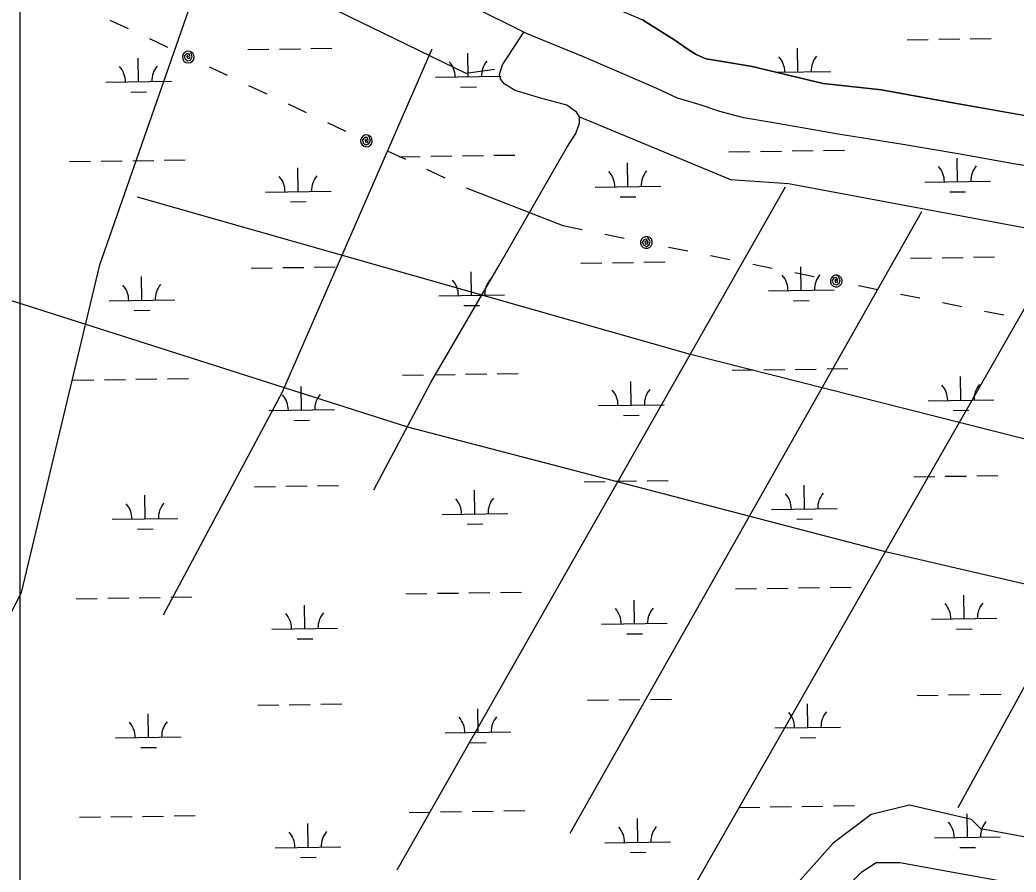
# Model space of a CAD drawing. Extents: x 3807117 to 3845308, y 337856 to 363736.
# Drawn here: x 3814255 to 3815771, y 358678 to 359975 of the extents above; entities that cross this region are included whole.
import ezdxf

# ---------------------------------------------------------------- set-up
doc = ezdxf.new("R2010")
doc.units = 0
for name, color, linetype in [('V-SITE-VEGE', 7, 'Continuous'), ('V-TOPO-SHOR', 7, 'Continuous'), ('V-UTIL-LINE', 7, 'Continuous'), ('V-WETL-SWMP', 7, 'Continuous')]:
    doc.layers.add(name, color=color, linetype=linetype)

msp = doc.modelspace()

# ---------------------------------------------------------------- linework, layer by layer
at = {"layer": 'V-SITE-VEGE'}
for points in [[(3816618.3, 358576.3), (3815718, 358743.3), (3815703.4, 358757.9), (3815609.1, 358779.6), (3815551, 358765.1), (3815492.9, 358721.6), (3815434.8, 358656.2)], [(3814970.1, 357342), (3814933.8, 357371.1), (3814897.5, 357407.4), (3814875.7, 357429.2), (3814868.5, 357450.9), (3814875.7, 357494.5), (3815020.9, 357792.2), (3815057.2, 357814), (3815093.5, 357835.8), (3815137.1, 357879.3), (3815166.1, 357922.9), (3815180.7, 357981), (3815514.7, 358656.2), (3815536.4, 358678), (3815558.2, 358692.5), (3815594.5, 358692.5), (3817634.8, 358322.2)]]:
    msp.add_lwpolyline(points, dxfattribs=at)
at = {"layer": 'V-TOPO-SHOR'}
for points in [[(3817006.4, 358832.6), (3815574.8, 359164.7), (3814845.7, 359354.9), (3813743.8, 359706.1), (3813187.7, 359890.2), (3812110.3, 360242.4), (3811165.8, 360550.2), (3811113.6, 360566.9)], [(3814170.3, 360455.3), (3814287.6, 360402.4), (3814391, 360354.2), (3814509.1, 360295.8), (3814606.2, 360255.3), (3814669, 360224.3), (3814704, 360210.6), (3814747.3, 360187.9), (3814833.9, 360144.5), (3814997.4, 360064.7), (3815121.1, 360010.4), (3815202.8, 359974.7), (3815251.7, 359943.7), (3815270.6, 359930.6), (3815284.6, 359922.3), (3815299.3, 359915.4), (3815321.6, 359912.1), (3815369.7, 359904), (3815477.8, 359878.2), (3815566.4, 359868.3), (3815669.6, 359849.4), (3815811.1, 359824.5)], [(3814090.3, 358779.9), (3814257.5, 359103.1), (3814376.5, 359602.2), (3814538.5, 360066.1)], [(3814977.2, 359899.4), (3814934.5, 359893.3), (3814701.5, 360006.6)], [(3815947, 359726.3), (3815765, 359756), (3815683.1, 359770.8), (3815599.1, 359785), (3815497.6, 359801.2), (3815445.8, 359810.6), (3815398.9, 359818.8), (3815356.9, 359825.5), (3815320.4, 359835.1), (3815290.3, 359845.4), (3815256, 359855.6), (3815224.4, 359870.1), (3815159.9, 359898.4), (3815112.9, 359918.4), (3815051.9, 359943.2), (3815026, 359954.2), (3815022.1, 359956.2), (3814942.5, 359995.7)], [(3814793.5, 359259.6), (3814880.7, 359422.7), (3814984, 359600.5), (3815087.3, 359780.5), (3815101.1, 359801.9), (3815106.9, 359817.4), (3815106.9, 359827), (3815102.4, 359834.3), (3815087.6, 359845.2), (3815049.3, 359855.3), (3815008.8, 359867.5), (3814991.9, 359877.7), (3814986.7, 359885), (3814985.2, 359891.7), (3814989.5, 359906.4), (3815022.1, 359956.2)], [(3814473.3, 359069.3), (3814654.9, 359408.9), (3814882.5, 359930.7)], [(3815106.9, 359827), (3815336.8, 359731.8), (3815425.1, 359725.7), (3815897.4, 359637.4), (3816132, 359603.8)], [(3814829.2, 358681.1), (3815420.2, 359720.5)], [(3817096.4, 359004.6), (3815275.9, 359465.7), (3814434, 359705.2)], [(3815092.4, 358736.9), (3815627.9, 359683.1)], [(3815236.2, 358577.2), (3815846, 359643.7)], [(3815683.2, 358775.9), (3816132.2, 359593.6)]]:
    msp.add_lwpolyline(points, dxfattribs=at)
at = {"layer": 'V-UTIL-LINE'}
for points in [[(3814392, 359974.5), (3814419.6, 359961.5)], [(3814452.1, 359946.2), (3814479.7, 359933.2)], [(3814511.3, 359918.3), (3814510.8, 359921.1), (3814509.2, 359919.5), (3814509.7, 359916.8), (3814512.5, 359915.8), (3814514.1, 359918.8), (3814512.6, 359923.3), (3814508.3, 359923.3), (3814505.1, 359919.6), (3814506.5, 359915.3), (3814510, 359912.5), (3814514.7, 359913.7), (3814517.3, 359918.6), (3814515.1, 359926.4), (3814511.7, 359927.3), (3814508.3, 359926.7), (3814505.3, 359924.9), (3814503.2, 359922.1), (3814502.3, 359918.7), (3814502.8, 359915.2), (3814504.7, 359912.2), (3814507.5, 359910.1), (3814510.9, 359909.3), (3814514.4, 359909.8), (3814517.4, 359911.6), (3814519.5, 359914.4), (3814520.3, 359917.8), (3814519.8, 359921.3), (3814518, 359924.3), (3814515.1, 359926.4)], [(3814543, 359903.4), (3814570.6, 359890.4)], [(3814603, 359875.1), (3814630.6, 359862.1)], [(3814663.1, 359846.8), (3814690.7, 359833.8)], [(3814723.2, 359818.5), (3814750.8, 359805.5)], [(3814782.4, 359790.6), (3814782, 359793.4), (3814780.3, 359791.8), (3814780.8, 359789.1), (3814783.6, 359788.2), (3814785.2, 359791.2), (3814783.7, 359795.6), (3814779.4, 359795.7), (3814776.3, 359792), (3814777.6, 359787.6), (3814781.1, 359784.8), (3814785.8, 359786), (3814788.4, 359790.9), (3814786.3, 359798.7), (3814782.9, 359799.6), (3814779.4, 359799.1), (3814776.4, 359797.2), (3814774.3, 359794.4), (3814773.4, 359791), (3814774, 359787.5), (3814775.8, 359784.5), (3814778.6, 359782.4), (3814782, 359781.6), (3814785.5, 359782.1), (3814788.5, 359783.9), (3814790.6, 359786.8), (3814791.4, 359790.2), (3814790.9, 359793.6), (3814789.1, 359796.6), (3814786.3, 359798.7)], [(3814814.1, 359775.7), (3814841.7, 359762.7)], [(3814874.1, 359747.4), (3814901.7, 359734.4)], [(3814934.2, 359719.1), (3815081.5, 359661.7), (3815110.9, 359655.7)], [(3814934.2, 359719.1), (3815081.5, 359661.7)], [(3815145.5, 359648.7), (3815174.9, 359642.7)], [(3815208.7, 359635.9), (3815207.5, 359638.5), (3815206.3, 359636.6), (3815207.5, 359634.1), (3815210.4, 359633.8), (3815211.2, 359637.1), (3815208.7, 359641.1), (3815204.6, 359640.1), (3815202.4, 359635.8), (3815204.7, 359631.8), (3815208.8, 359630), (3815213, 359632.3), (3815214.4, 359637.6), (3815210.5, 359644.7), (3815207, 359644.7), (3815203.7, 359643.4), (3815201.2, 359640.9), (3815199.9, 359637.7), (3815199.8, 359634.2), (3815201.2, 359630.9), (3815203.6, 359628.4), (3815206.9, 359627.1), (3815210.4, 359627.1), (3815213.6, 359628.4), (3815216.1, 359630.9), (3815217.5, 359634.1), (3815217.5, 359637.6), (3815216.2, 359640.9), (3815213.7, 359643.4), (3815210.5, 359644.7)], [(3815242.4, 359629), (3815271.8, 359623.1)], [(3815306.4, 359616.1), (3815335.9, 359610.1)], [(3815370.5, 359603.1), (3815399.9, 359597.1)], [(3815434.5, 359590.1), (3815463.9, 359584.2)], [(3815497.6, 359577.3), (3815496.5, 359580), (3815495.3, 359578), (3815496.4, 359575.5), (3815499.3, 359575.2), (3815500.2, 359578.5), (3815497.7, 359582.5), (3815493.5, 359581.5), (3815491.3, 359577.2), (3815493.7, 359573.2), (3815497.8, 359571.4), (3815502, 359573.7), (3815503.4, 359579), (3815499.4, 359586.1), (3815495.9, 359586.1), (3815492.7, 359584.8), (3815490.2, 359582.3), (3815488.8, 359579.1), (3815488.8, 359575.6), (3815490.1, 359572.3), (3815492.6, 359569.8), (3815495.9, 359568.5), (3815499.4, 359568.5), (3815502.6, 359569.8), (3815505.1, 359572.3), (3815506.5, 359575.5), (3815506.5, 359579), (3815505.1, 359582.3), (3815502.7, 359584.8), (3815499.4, 359586.1)], [(3815531.4, 359570.5), (3815560.8, 359564.5)], [(3815595.4, 359557.5), (3815624.8, 359551.5)], [(3815659.4, 359544.5), (3815688.9, 359538.5)], [(3815723.5, 359531.5), (3815752.9, 359525.6)]]:
    msp.add_lwpolyline(points, dxfattribs=at)
at = {"layer": 'V-WETL-SWMP'}
for p, q in [((3814255, 360201.3), (3814255, 354853.2)), ((3815026, 359954.2), (3814942.5, 359995.7)), ((3815251.7, 359943.7), (3815202.8, 359974.7)), ((3815051.9, 359943.2), (3815026, 359954.2)), ((3815112.9, 359918.4), (3815051.9, 359943.2)), ((3815270.6, 359930.6), (3815251.7, 359943.7)), ((3815605.7, 359944.6), (3815637.7, 359945.1)), ((3815653.7, 359945.3), (3815685.7, 359945.8)), ((3815701.7, 359946.1), (3815733.7, 359946.5)), ((3814602, 359929.6), (3814634, 359930.1)), ((3814650, 359930.3), (3814682, 359930.8)), ((3814698, 359931), (3814730, 359931.5)), ((3815284.6, 359922.3), (3815270.6, 359930.6)), ((3815439.4, 359895.7), (3815438.8, 359931.7)), ((3814435.7, 359880.6), (3814435.1, 359916.6)), ((3814937.5, 359888.2), (3814937, 359924.2)), ((3815159.9, 359898.4), (3815112.9, 359918.4)), ((3815299.3, 359915.4), (3815284.6, 359922.3)), ((3815321.6, 359912.1), (3815299.3, 359915.4)), ((3815369.7, 359904), (3815321.6, 359912.1)), ((3815224.4, 359870.1), (3815159.9, 359898.4)), ((3815477.8, 359878.2), (3815369.7, 359904)), ((3815406.6, 359895.2), (3815489.4, 359896.4)), ((3814385.7, 359879.9), (3814485.7, 359881.4)), ((3814887.5, 359887.4), (3814987.5, 359888.9)), ((3814423.9, 359865), (3814447.9, 359865.4)), ((3814925.8, 359872.6), (3814949.8, 359872.9)), ((3815256, 359855.6), (3815224.4, 359870.1)), ((3815566.4, 359868.3), (3815477.8, 359878.2)), ((3815669.6, 359849.4), (3815566.4, 359868.3)), ((3815290.3, 359845.4), (3815256, 359855.6)), ((3815320.4, 359835.1), (3815290.3, 359845.4)), ((3815356.9, 359825.5), (3815320.4, 359835.1)), ((3815811.1, 359824.5), (3815669.6, 359849.4)), ((3815398.9, 359818.8), (3815356.9, 359825.5)), ((3815445.8, 359810.6), (3815398.9, 359818.8)), ((3815497.6, 359801.2), (3815445.8, 359810.6)), ((3815599.1, 359785), (3815497.6, 359801.2)), ((3815334.3, 359774), (3815366.3, 359774.5)), ((3815382.3, 359774.7), (3815414.3, 359775.2)), ((3815430.3, 359775.5), (3815462.3, 359775.9)), ((3815478.3, 359776.2), (3815510.3, 359776.7)), ((3815683.1, 359770.8), (3815599.1, 359785)), ((3814330.6, 359759), (3814362.6, 359759.5)), ((3814378.6, 359759.7), (3814410.6, 359760.2)), ((3814426.6, 359760.4), (3814458.6, 359760.9)), ((3814474.6, 359761.1), (3814506.6, 359761.6)), ((3814832.5, 359766.5), (3814864.5, 359767)), ((3814880.5, 359767.2), (3814912.5, 359767.7)), ((3814928.5, 359767.9), (3814960.5, 359768.4)), ((3814976.5, 359768.7), (3815008.5, 359769.1)), ((3815682.4, 359728.5), (3815681.8, 359764.5)), ((3815765, 359756), (3815683.1, 359770.8)), ((3814678.7, 359713.5), (3814678.1, 359749.5)), ((3815180.5, 359721), (3815180, 359757)), ((3815947, 359726.3), (3815765, 359756)), ((3815632.4, 359727.7), (3815732.4, 359729.2)), ((3814628.7, 359712.7), (3814728.7, 359714.2)), ((3815130.5, 359720.2), (3815230.5, 359721.7)), ((3815168.8, 359705.4), (3815192.8, 359705.7)), ((3815670.6, 359712.9), (3815694.6, 359713.2)), ((3814666.9, 359697.8), (3814690.9, 359698.2)), ((3815610.7, 359612), (3815642.7, 359612.5)), ((3815658.7, 359612.7), (3815690.7, 359613.2)), ((3815706.7, 359613.4), (3815738.7, 359613.9)), ((3814607, 359596.9), (3814639, 359597.4)), ((3814655, 359597.7), (3814687, 359598.1)), ((3814703, 359598.4), (3814735, 359598.9)), ((3815108.9, 359604.5), (3815140.9, 359604.9)), ((3815156.9, 359605.2), (3815188.8, 359605.7)), ((3815204.8, 359605.9), (3815236.8, 359606.4)), ((3815444.4, 359563), (3815443.8, 359599)), ((3814440.7, 359548), (3814440.1, 359584)), ((3814942.5, 359555.5), (3814942, 359591.5)), ((3815394.4, 359562.3), (3815494.4, 359563.8)), ((3814390.7, 359547.3), (3814490.6, 359548.8)), ((3814892.5, 359554.8), (3814992.5, 359556.3)), ((3815432.6, 359547.4), (3815456.6, 359547.8)), ((3814428.9, 359532.4), (3814452.9, 359532.8)), ((3814930.7, 359539.9), (3814954.7, 359540.3)), ((3815339.3, 359441.4), (3815371.3, 359441.9)), ((3815387.3, 359442.1), (3815419.3, 359442.6)), ((3815435.3, 359442.8), (3815467.3, 359443.3)), ((3815483.3, 359443.5), (3815515.3, 359444)), ((3814335.6, 359426.4), (3814367.6, 359426.8)), ((3814383.6, 359427.1), (3814415.6, 359427.6)), ((3814431.6, 359427.8), (3814463.6, 359428.3)), ((3814479.6, 359428.5), (3814511.6, 359429)), ((3814837.5, 359433.9), (3814869.5, 359434.4)), ((3814885.5, 359434.6), (3814917.5, 359435.1)), ((3814933.5, 359435.3), (3814965.5, 359435.8)), ((3814981.5, 359436), (3815013.5, 359436.5)), ((3815687.4, 359395.9), (3815686.8, 359431.9)), ((3814683.7, 359380.8), (3814683.1, 359416.8)), ((3815185.5, 359388.3), (3815185, 359424.3)), ((3815637.4, 359395.1), (3815737.4, 359396.6)), ((3814633.7, 359380.1), (3814733.7, 359381.6)), ((3815135.5, 359387.6), (3815235.5, 359389.1)), ((3815675.6, 359380.2), (3815699.6, 359380.6)), ((3814671.9, 359365.2), (3814695.9, 359365.6)), ((3815173.7, 359372.7), (3815197.7, 359373.1)), ((3815615.7, 359279.3), (3815647.7, 359279.8)), ((3815663.7, 359280.1), (3815695.7, 359280.5)), ((3815711.7, 359280.8), (3815743.7, 359281.3)), ((3814612, 359264.3), (3814644, 359264.8)), ((3814660, 359265), (3814692, 359265.5)), ((3814708, 359265.7), (3814740, 359266.2)), ((3814947.5, 359222.9), (3814947, 359258.9)), ((3815113.8, 359271.8), (3815145.8, 359272.3)), ((3815161.8, 359272.5), (3815193.8, 359273)), ((3815209.8, 359273.3), (3815241.8, 359273.7)), ((3815449.3, 359230.4), (3815448.8, 359266.4)), ((3814445.6, 359215.4), (3814445.1, 359251.4)), ((3815399.3, 359229.7), (3815499.3, 359231.2)), ((3814395.6, 359214.6), (3814495.6, 359216.1)), ((3814897.5, 359222.1), (3814997.5, 359223.6)), ((3815437.6, 359214.8), (3815461.6, 359215.2)), ((3814433.9, 359199.8), (3814457.9, 359200.1)), ((3814935.7, 359207.3), (3814959.7, 359207.6)), ((3815344.3, 359108.8), (3815376.3, 359109.2)), ((3815392.3, 359109.5), (3815424.3, 359110)), ((3815440.3, 359110.2), (3815472.3, 359110.7)), ((3815488.3, 359110.9), (3815520.3, 359111.4)), ((3814340.6, 359093.7), (3814372.6, 359094.2)), ((3814388.6, 359094.4), (3814420.6, 359094.9)), ((3814436.6, 359095.2), (3814468.6, 359095.6)), ((3814484.6, 359095.9), (3814516.6, 359096.4)), ((3814842.5, 359101.2), (3814874.5, 359101.7)), ((3814890.5, 359102), (3814922.4, 359102.4)), ((3814938.4, 359102.7), (3814970.4, 359103.2)), ((3814986.4, 359103.4), (3815018.4, 359103.9)), ((3815692.3, 359063.2), (3815691.8, 359099.2)), ((3814688.6, 359048.2), (3814688.1, 359084.2)), ((3815190.5, 359055.7), (3815190, 359091.7)), ((3815642.4, 359062.5), (3815742.3, 359064)), ((3814638.6, 359047.4), (3814738.6, 359048.9)), ((3815140.5, 359055), (3815240.5, 359056.4)), ((3815680.6, 359047.6), (3815704.6, 359048)), ((3814676.9, 359032.6), (3814700.9, 359032.9)), ((3815178.7, 359040.1), (3815202.7, 359040.5)), ((3815166.8, 358939.9), (3815198.8, 358940.4)), ((3815214.8, 358940.6), (3815246.8, 358941.1)), ((3815620.7, 358946.7), (3815652.7, 358947.2)), ((3815668.7, 358947.4), (3815700.7, 358947.9)), ((3815716.7, 358948.1), (3815748.7, 358948.6)), ((3814617, 358931.7), (3814649, 358932.1)), ((3814665, 358932.4), (3814697, 358932.9)), ((3814713, 358933.1), (3814745, 358933.6)), ((3814952.5, 358890.3), (3814951.9, 358926.2)), ((3815118.8, 358939.2), (3815150.8, 358939.7)), ((3815454.3, 358897.8), (3815453.8, 358933.8)), ((3814450.6, 358882.7), (3814450.1, 358918.7)), ((3815404.3, 358897), (3815504.3, 358898.5)), ((3814400.6, 358882), (3814500.6, 358883.5)), ((3814902.5, 358889.5), (3815002.5, 358891)), ((3815442.6, 358882.2), (3815466.6, 358882.5)), ((3814438.9, 358867.1), (3814462.9, 358867.5)), ((3814940.7, 358874.6), (3814964.7, 358875)), ((3815349.3, 358776.1), (3815381.3, 358776.6)), ((3815397.3, 358776.8), (3815429.3, 358777.3)), ((3815445.3, 358777.6), (3815477.3, 358778)), ((3815493.3, 358778.3), (3815525.3, 358778.8)), ((3814345.6, 358761.1), (3814377.6, 358761.6)), ((3814393.6, 358761.8), (3814425.6, 358762.3)), ((3814441.6, 358762.5), (3814473.6, 358763)), ((3814489.6, 358763.2), (3814521.6, 358763.7)), ((3814847.4, 358768.6), (3814879.4, 358769.1)), ((3814895.4, 358769.3), (3814927.4, 358769.8)), ((3814943.4, 358770), (3814975.4, 358770.5)), ((3814991.4, 358770.8), (3815023.4, 358771.2)), ((3815195.5, 358723.1), (3815194.9, 358759.1)), ((3815697.3, 358730.6), (3815696.8, 358766.6)), ((3814693.6, 358715.5), (3814693.1, 358751.5)), ((3815647.3, 358729.8), (3815747.3, 358731.3)), ((3814643.6, 358714.8), (3814743.6, 358716.3)), ((3815145.5, 358722.3), (3815245.5, 358723.8)), ((3815685.6, 358715), (3815709.6, 358715.3)), ((3814681.9, 358699.9), (3814705.9, 358700.3)), ((3815183.7, 358707.5), (3815207.7, 358707.8))]:
    msp.add_line(p, q, dxfattribs=at)
for centre, start, end in [((3814882.3, 359887.8), 0.0865, 41.6302), ((3814992.8, 359889.5), 140.0865, 181.6302), ((3815384.1, 359895.3), 0.0865, 41.6302), ((3815494.6, 359897), 140.0865, 181.6302), ((3814380.4, 359880.3), 0.0865, 41.6302), ((3814490.9, 359882), 140.0865, 181.6302), ((3815125.3, 359720.6), 0.0865, 41.6302), ((3815235.8, 359722.3), 140.0865, 181.6302), ((3815627.1, 359728.1), 0.0865, 41.6302), ((3815737.6, 359729.8), 140.0865, 181.6302), ((3814623.4, 359713.1), 0.0865, 41.6302), ((3814733.9, 359714.8), 140.0865, 181.6302), ((3814887.3, 359555.2), 0.0865, 41.6302), ((3814997.7, 359556.8), 140.0865, 181.6302), ((3815389.1, 359562.7), 0.0865, 41.6302), ((3815499.6, 359564.4), 140.0865, 181.6302), ((3814385.4, 359547.7), 0.0865, 41.6302), ((3814495.9, 359549.3), 140.0865, 181.6302), ((3815130.3, 359388), 0.0865, 41.6302), ((3815240.7, 359389.6), 140.0865, 181.6302), ((3815632.1, 359395.5), 0.0865, 41.6302), ((3815742.6, 359397.2), 140.0865, 181.6302), ((3814628.4, 359380.5), 0.0865, 41.6302), ((3814738.9, 359382.1), 140.0865, 181.6302), ((3814892.2, 359222.5), 0.0865, 41.6302), ((3815002.7, 359224.2), 140.0865, 181.6302), ((3815394.1, 359230.1), 0.0865, 41.6302), ((3815504.6, 359231.7), 140.0865, 181.6302), ((3814390.4, 359215), 0.0865, 41.6302), ((3814500.9, 359216.7), 140.0865, 181.6302), ((3815135.2, 359055.3), 0.0865, 41.6302), ((3815245.7, 359057), 140.0865, 181.6302), ((3815637.1, 359062.9), 0.0865, 41.6302), ((3815747.6, 359064.5), 140.0865, 181.6302), ((3814633.4, 359047.8), 0.0865, 41.6302), ((3814743.9, 359049.5), 140.0865, 181.6302), ((3814897.2, 358889.9), 0.0865, 41.6302), ((3815007.7, 358891.6), 140.0865, 181.6302), ((3815399.1, 358897.4), 0.0865, 41.6302), ((3815509.6, 358899.1), 140.0865, 181.6302), ((3814395.4, 358882.4), 0.0865, 41.6302), ((3814505.9, 358884), 140.0865, 181.6302), ((3815140.2, 358722.7), 0.0865, 41.6302), ((3815250.7, 358724.4), 140.0865, 181.6302), ((3815642.1, 358730.2), 0.0865, 41.6302), ((3815752.6, 358731.9), 140.0865, 181.6302), ((3814638.4, 358715.2), 0.0865, 41.6302), ((3814748.9, 358716.8), 140.0865, 181.6302)]:
    msp.add_arc(centre, 35.2, start, end, dxfattribs=at)

doc.saveas('drawing.dxf')
